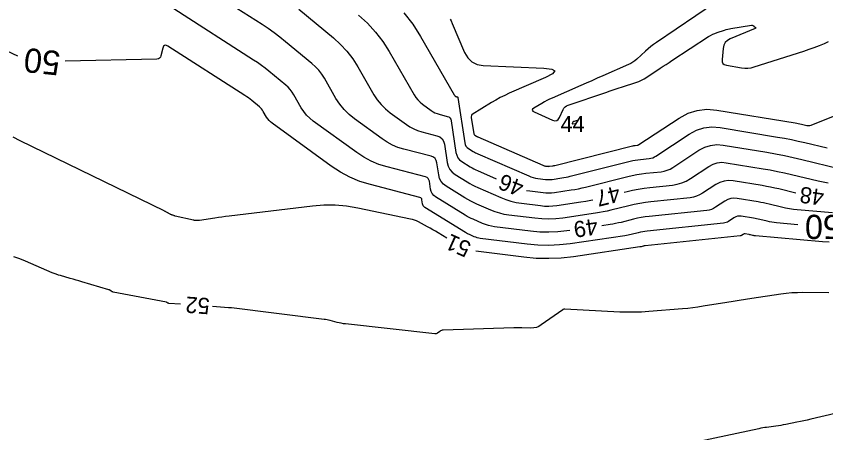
# Model space of a CAD drawing. Extents: x 2384780 to 2405861, y 547869 to 573706.
# Drawn here: x 2389896.7 to 2389996.9, y 552486.4 to 552538 of the extents above; entities that cross this region are included whole.
import ezdxf

# ---------------------------------------------------------------- set-up
doc = ezdxf.new("R2010")
doc.units = 0
doc.layers.add('Old_Level_60', color=7, linetype='Continuous')
doc.layers.add('Old_Level_61', color=7, linetype='Continuous')

msp = doc.modelspace()

# ---------------------------------------------------------------- linework, layer by layer
at = {"layer": 'Old_Level_60'}
for points in [[(2389993.1835, 552516.103), (2389991.08075, 552516.61075), (2389990.56875, 552516.7295), (2389990.055, 552516.83875), (2389989.53925, 552516.93825), (2389989.0215, 552517.0285), (2389985.44225, 552517.618), (2389984.86525, 552517.66175), (2389984.31075, 552517.599), (2389983.779, 552517.43025), (2389983.26975, 552517.155), (2389981.64375, 552516.08225), (2389981.28675, 552515.87575), (2389980.9135, 552515.71575), (2389980.52325, 552515.6025), (2389980.11625, 552515.53575), (2389975.261, 552515.02925), (2389974.56975, 552514.94475), (2389973.883, 552514.836), (2389973.2005, 552514.70275), (2389972.52225, 552514.5455), (2389970.3135, 552513.99175), (2389969.839, 552513.879), (2389969.362, 552513.77825), (2389968.883, 552513.6895), (2389968.40125, 552513.61275), (2389964.35325, 552513.0195), (2389963.4855, 552512.92175), (2389962.617, 552512.88275), (2389961.748, 552512.90275), (2389960.87825, 552512.98125), (2389957.689, 552513.3775), (2389957.114, 552513.46975), (2389956.55025, 552513.6025), (2389955.99725, 552513.7755), (2389955.4555, 552513.989), (2389953.704, 552514.75275), (2389953.332, 552514.923), (2389952.96675, 552515.106), (2389952.6085, 552515.3025), (2389952.25725, 552515.51175), (2389949.93875, 552516.94975), (2389949.5855, 552517.22075), (2389949.3135, 552517.54525), (2389949.12275, 552517.923), (2389949.01325, 552518.3545), (2389948.788, 552519.851), (2389948.7065, 552520.14175), (2389948.55875, 552520.373), (2389948.3445, 552520.54425), (2389948.06375, 552520.65575), (2389944.67475, 552521.538), (2389943.96325, 552521.7585), (2389943.28175, 552522.042), (2389942.62975, 552522.3885), (2389942.0075, 552522.79775), (2389938.58575, 552525.2805), (2389937.911, 552525.825), (2389937.30425, 552526.43075), (2389936.76525, 552527.09775), (2389936.29425, 552527.8255), (2389934.86625, 552530.30325), (2389934.5395, 552530.81675), (2389934.17125, 552531.2955), (2389933.76175, 552531.739), (2389933.311, 552532.14775), (2389930.07275, 552534.8345), (2389929.3705, 552535.399), (2389928.65225, 552535.94125), (2389927.9175, 552536.461), (2389927.1665, 552536.9585), (2389920.90125, 552540.973)], [(2389983.234, 552539.69275), (2389975.9495, 552534.7495), (2389975.58975, 552534.49525), (2389975.24075, 552534.22775), (2389974.902, 552533.94725), (2389974.574, 552533.65325), (2389973.51925, 552532.67175), (2389973.28625, 552532.47225), (2389973.039, 552532.2945), (2389972.7775, 552532.138), (2389972.502, 552532.00325), (2389969.31075, 552530.604), (2389968.62675, 552530.3045), (2389967.94275, 552530.005), (2389967.2585, 552529.706), (2389966.574, 552529.4075), (2389963.04, 552527.866), (2389962.7165, 552527.718), (2389962.3985, 552527.55925), (2389962.08625, 552527.3895), (2389961.77975, 552527.20875), (2389960.78775, 552526.6005), (2389960.63025, 552526.47375), (2389960.583, 552526.3545), (2389960.64575, 552526.24275), (2389960.81875, 552526.13825), (2389963.0875, 552525.1355), (2389963.3645, 552525.05775), (2389963.601, 552525.08625), (2389963.79725, 552525.2215), (2389963.953, 552525.46325), (2389964.39625, 552526.427), (2389964.50625, 552526.61675), (2389964.6465, 552526.77325), (2389964.81675, 552526.896), (2389965.017, 552526.9855), (2389969.69825, 552528.56725), (2389970.206, 552528.738), (2389970.7145, 552528.90725), (2389971.2235, 552529.075), (2389971.733, 552529.24125), (2389973.398, 552529.78175), (2389973.749, 552529.909), (2389974.089, 552530.0595), (2389974.418, 552530.233), (2389974.7355, 552530.42975), (2389976.41925, 552531.553), (2389976.78025, 552531.79325), (2389977.142, 552532.03275), (2389977.50425, 552532.271), (2389977.86725, 552532.5085), (2389982.39075, 552535.45925), (2389982.6425, 552535.61175), (2389982.90225, 552535.74725), (2389983.1705, 552535.865), (2389983.447, 552535.96575), (2389984.36375, 552536.26575), (2389984.56125, 552536.326), (2389984.7605, 552536.3785), (2389984.96175, 552536.42275), (2389985.165, 552536.459), (2389987.7115, 552536.862), (2389987.7895, 552536.86625), (2389987.86275, 552536.85375), (2389987.93075, 552536.824), (2389987.9935, 552536.7775), (2389988.19075, 552536.598), (2389988.22125, 552536.5615), (2389988.22775, 552536.52925), (2389988.2105, 552536.501), (2389988.16975, 552536.477), (2389985.0715, 552535.191), (2389984.721, 552534.9945), (2389984.4585, 552534.73275), (2389984.28425, 552534.40575), (2389984.198, 552534.01325), (2389984.05975, 552532.625), (2389984.0705, 552532.35825), (2389984.1625, 552532.15325), (2389984.3355, 552532.00975), (2389984.58975, 552531.928), (2389986.4665, 552531.6035), (2389986.867, 552531.55825), (2389987.264, 552531.5615), (2389987.65775, 552531.6135), (2389988.04825, 552531.71375), (2389994.1875, 552533.681)], [(2389965.23325, 552511.48825), (2389964.85425, 552511.43275), (2389963.736, 552511.30675), (2389962.617, 552511.2565), (2389961.49725, 552511.282), (2389960.3765, 552511.3835), (2389955.921, 552511.93675), (2389955.5365, 552511.9985), (2389955.1595, 552512.08725), (2389954.78975, 552512.203), (2389954.4275, 552512.34575), (2389953.25625, 552512.8565), (2389953.00775, 552512.97025), (2389952.7635, 552513.09275), (2389952.524, 552513.224), (2389952.289, 552513.36375), (2389948.62475, 552515.63675), (2389948.38975, 552515.817), (2389948.20875, 552516.033), (2389948.08175, 552516.2845), (2389948.00875, 552516.5715), (2389947.859, 552517.5675), (2389947.80475, 552517.761), (2389947.70625, 552517.915), (2389947.56375, 552518.029), (2389947.377, 552518.10325), (2389942.61225, 552519.3435), (2389941.612, 552519.65375), (2389940.65375, 552520.052), (2389939.73725, 552520.539), (2389938.86225, 552521.1145), (2389933.49, 552525.01225), (2389933.05375, 552525.3645), (2389932.6615, 552525.75625), (2389932.31275, 552526.1875), (2389932.00825, 552526.65825), (2389931.08475, 552528.26075), (2389930.8735, 552528.59275), (2389930.63525, 552528.90225), (2389930.3705, 552529.18925), (2389930.079, 552529.4535), (2389927.98475, 552531.191), (2389927.53075, 552531.556), (2389927.06625, 552531.90675), (2389926.591, 552532.24275), (2389926.10525, 552532.56475), (2389916.24075, 552538.88525)], [(2389931.697, 552538.8625), (2389935.99575, 552535.296), (2389936.8675, 552534.50575), (2389937.65925, 552533.648), (2389938.371, 552532.723), (2389939.0025, 552531.73025), (2389941.0025, 552528.26025), (2389941.4125, 552527.62675), (2389941.8815, 552527.04625), (2389942.4095, 552526.51925), (2389942.9965, 552526.04525), (2389945.011, 552524.5835), (2389945.45325, 552524.29275), (2389945.9165, 552524.04675), (2389946.401, 552523.84525), (2389946.9065, 552523.6885), (2389948.78375, 552523.19975), (2389949.1435, 552523.05675), (2389949.418, 552522.83725), (2389949.60775, 552522.541), (2389949.712, 552522.16825), (2389950.055, 552519.89075), (2389950.1715, 552519.43125), (2389950.37475, 552519.02875), (2389950.6645, 552518.683), (2389951.0405, 552518.3945), (2389952.5185, 552517.47775), (2389952.8385, 552517.28725), (2389953.1645, 552517.1085), (2389953.49675, 552516.94175), (2389953.83525, 552516.787), (2389956.6885, 552515.543), (2389957.30625, 552515.2995), (2389957.93675, 552515.10225), (2389958.57975, 552514.95075), (2389959.23525, 552514.8455), (2389961.603, 552514.5515), (2389962.11025, 552514.50575), (2389962.617, 552514.494), (2389963.1235, 552514.51675), (2389963.6295, 552514.57375), (2389966.572, 552515.005), (2389967.201, 552515.10525), (2389967.82675, 552515.221), (2389968.08225, 552515.275)], [(2389939.085, 552538.10875), (2389940.18425, 552537.11225), (2389941.18275, 552536.03075), (2389942.08025, 552534.864), (2389942.87675, 552533.612), (2389945.95675, 552528.26775), (2389946.173, 552527.9335), (2389946.4205, 552527.6275), (2389946.699, 552527.3495), (2389947.0085, 552527.0995), (2389948.071, 552526.3285), (2389948.30425, 552526.17525), (2389948.5485, 552526.0455), (2389948.804, 552525.93925), (2389949.07075, 552525.8565), (2389950.06075, 552525.59875), (2389950.2505, 552525.52325), (2389950.3955, 552525.4075), (2389950.49525, 552525.25125), (2389950.5505, 552525.05475), (2389951.14225, 552521.12375), (2389951.22975, 552520.77875), (2389951.38225, 552520.47675), (2389951.5995, 552520.21725), (2389951.882, 552520.00075), (2389952.91, 552519.363), (2389953.1325, 552519.2305), (2389953.3595, 552519.10625), (2389953.5905, 552518.99025), (2389953.826, 552518.8825), (2389956.131, 552517.8775)], [(2389950.434, 552537.63375), (2389950.5285, 552537.437), (2389950.68725, 552537.07875), (2389952.2065, 552533.5085), (2389952.59525, 552532.8345), (2389953.11025, 552532.34225), (2389953.7515, 552532.03175), (2389954.519, 552531.9035), (2389961.99775, 552531.56575), (2389962.99425, 552531.4485), (2389963.3625, 552531.21475), (2389963.1025, 552530.8645), (2389962.21375, 552530.39825), (2389957.74425, 552528.4485), (2389957.1775, 552528.18975), (2389956.621, 552527.91175), (2389956.07425, 552527.6145), (2389955.53775, 552527.298), (2389953.1305, 552525.822), (2389953.09775, 552525.79675), (2389953.07325, 552525.7665), (2389953.05675, 552525.731), (2389953.04875, 552525.6905), (2389953.036, 552525.54975), (2389953.03425, 552525.51975), (2389953.03425, 552525.4895), (2389953.036, 552525.4595), (2389953.03975, 552525.42975), (2389953.33275, 552523.482), (2389953.34925, 552523.417), (2389953.378, 552523.36025), (2389953.419, 552523.3115), (2389953.472, 552523.27075), (2389953.6655, 552523.15075), (2389953.70725, 552523.12575), (2389953.75, 552523.1025), (2389953.7935, 552523.0805), (2389953.83775, 552523.06025), (2389961.908, 552519.54225), (2389961.98575, 552519.5115), (2389962.065, 552519.48675), (2389962.14575, 552519.46775), (2389962.22825, 552519.4545), (2389962.50025, 552519.42075), (2389962.55825, 552519.4155), (2389962.6165, 552519.414), (2389962.67475, 552519.41675), (2389962.73275, 552519.42325), (2389963.082, 552519.4745), (2389963.1565, 552519.48625), (2389963.23075, 552519.5), (2389963.30475, 552519.51575), (2389963.37825, 552519.53325), (2389972.98375, 552521.94175), (2389973.06325, 552521.96), (2389973.14325, 552521.97575), (2389973.22375, 552521.9885), (2389973.30475, 552521.99825), (2389973.57, 552522.026), (2389973.62575, 552522.03525), (2389973.67925, 552522.05075), (2389973.7305, 552522.0725), (2389973.77925, 552522.101), (2389978.7635, 552525.38875), (2389979.85575, 552525.97925), (2389980.9965, 552526.3415), (2389982.18625, 552526.47575), (2389983.42425, 552526.382), (2389993.09725, 552524.789), (2389993.296, 552524.7545), (2389993.494, 552524.71625), (2389993.69125, 552524.67425), (2389993.88775, 552524.62875), (2389994.5285, 552524.474), (2389994.665, 552524.4515), (2389994.8, 552524.45025), (2389994.9335, 552524.4705), (2389995.0655, 552524.51225), (2390006.93375, 552529.2425)], [(2389994.1875, 552533.681), (2389994.83075, 552533.89525), (2389995.46875, 552534.12425), (2389996.10125, 552534.368), (2389996.72825, 552534.62625), (2389997.231, 552534.84025)], [(2389965.56475, 552524.66125), (2389965.9375, 552524.72525), (2389965.99075, 552524.7405), (2389966.03475, 552524.767), (2389966.06975, 552524.80475), (2389966.09575, 552524.8535), (2389966.166, 552525.03075), (2389966.17425, 552525.0625), (2389966.16925, 552525.0815), (2389966.1505, 552525.088), (2389966.1185, 552525.0815), (2389965.765, 552524.96675), (2389965.74675, 552524.961), (2389965.72875, 552524.955), (2389965.71075, 552524.949), (2389965.69275, 552524.943), (2389965.63375, 552524.923), (2389965.622, 552524.91775), (2389965.612, 552524.9105), (2389965.60375, 552524.9015), (2389965.5975, 552524.89025), (2389965.51925, 552524.7205), (2389965.50975, 552524.6895), (2389965.514, 552524.66925), (2389965.5325, 552524.66), (2389965.56475, 552524.66125)], [(2389950.031, 552510.508), (2389948.94925, 552511.17925), (2389948.621, 552511.379), (2389948.2895, 552511.57325), (2389947.95475, 552511.762), (2389947.617, 552511.94525), (2389946.508, 552512.5345), (2389946.26725, 552512.65175), (2389946.02, 552512.75125), (2389945.766, 552512.8325), (2389945.50575, 552512.896), (2389939.00825, 552514.24125), (2389937.6135, 552514.4725), (2389936.21375, 552514.58925), (2389934.80925, 552514.5915), (2389933.4, 552514.47975), (2389923.07, 552513.24275), (2389922.63075, 552513.18825), (2389922.19225, 552513.13), (2389921.75425, 552513.068), (2389921.31675, 552513.002), (2389919.4275, 552512.7095), (2389919.35175, 552512.7), (2389919.276, 552512.695), (2389919.2, 552512.6945), (2389919.12375, 552512.6985), (2389918.8745, 552512.719), (2389918.8215, 552512.72425), (2389918.7685, 552512.7315), (2389918.71575, 552512.7405), (2389918.6635, 552512.7515), (2389916.407, 552513.2645), (2389916.364, 552513.27475), (2389916.32125, 552513.28575), (2389916.279, 552513.298), (2389916.23675, 552513.31125), (2389916.09975, 552513.35575), (2389916.0705, 552513.3655), (2389916.0415, 552513.37625), (2389916.01275, 552513.3875), (2389915.98425, 552513.39925), (2389915.88425, 552513.4425), (2389915.863, 552513.452), (2389915.842, 552513.462), (2389915.821, 552513.47275), (2389915.80075, 552513.48375), (2389915.62825, 552513.58025), (2389915.59125, 552513.601), (2389915.5545, 552513.6215), (2389915.5175, 552513.64225), (2389915.4805, 552513.66275), (2389915.2485, 552513.79125), (2389915.1985, 552513.81825), (2389915.14825, 552513.845), (2389915.09775, 552513.87075), (2389915.047, 552513.896), (2389897.2365, 552522.582), (2389896.35525, 552523.0145)], [(2389959.85575, 552516.4445), (2389960.29175, 552516.3745), (2389961.91975, 552516.1725), (2389962.2685, 552516.14075), (2389962.617, 552516.133), (2389962.96525, 552516.1485), (2389963.313, 552516.18775), (2389965.4035, 552516.494), (2389965.85025, 552516.56525), (2389966.29475, 552516.6475), (2389966.73725, 552516.741), (2389967.1775, 552516.8455), (2389972.3945, 552518.15375), (2389972.95325, 552518.28325), (2389973.5155, 552518.393), (2389974.08125, 552518.4825), (2389974.6505, 552518.55225), (2389976.51575, 552518.74675), (2389976.9075, 552518.811), (2389977.28325, 552518.92), (2389977.64275, 552519.074), (2389977.98625, 552519.27275), (2389981.2035, 552521.39525), (2389981.90875, 552521.77625), (2389982.64525, 552522.01025), (2389983.413, 552522.097), (2389984.21225, 552522.03625), (2389989.59425, 552521.15), (2389990.68375, 552520.96025), (2389991.769, 552520.7505), (2389992.8505, 552520.52075), (2389993.92775, 552520.27125), (2389998.6815, 552519.123)], [(2389971.96725, 552516.2265), (2389972.30475, 552516.311), (2389973.00025, 552516.4725), (2389973.70025, 552516.609), (2389974.4045, 552516.7205), (2389975.11325, 552516.80725), (2389977.92575, 552517.1005), (2389978.51625, 552517.19725), (2389979.0825, 552517.36175), (2389979.62475, 552517.594), (2389980.14275, 552517.89375), (2389982.4395, 552519.40875), (2389982.943, 552519.681), (2389983.46875, 552519.848), (2389984.017, 552519.90975), (2389984.5875, 552519.8665), (2389989.13875, 552519.117), (2389990.02675, 552518.9625), (2389990.9115, 552518.7915), (2389991.79275, 552518.60425), (2389992.67075, 552518.40075), (2389995.95475, 552517.6075), (2389996.35875, 552517.51775), (2389996.76525, 552517.443), (2389997.17425, 552517.38325)], [(2389997.70525, 552513.64075), (2389993.371, 552514.032), (2389992.882, 552514.08525), (2389992.39625, 552514.15625), (2389991.91325, 552514.245), (2389991.433, 552514.35175), (2389989.86975, 552514.7295), (2389989.534, 552514.80725), (2389989.197, 552514.87875), (2389988.859, 552514.94425), (2389988.5195, 552515.00325), (2389985.93825, 552515.42825), (2389985.5305, 552515.45925), (2389985.139, 552515.415), (2389984.76325, 552515.29575), (2389984.4035, 552515.10125), (2389983.25475, 552514.3435), (2389983.00275, 552514.1975), (2389982.739, 552514.0845), (2389982.46325, 552514.0045), (2389982.17575, 552513.9575), (2389975.0285, 552513.21175), (2389974.5445, 552513.1525), (2389974.0635, 552513.07625), (2389973.5855, 552512.983), (2389973.1105, 552512.87275), (2389971.5635, 552512.485), (2389971.23125, 552512.406), (2389970.89725, 552512.3355), (2389970.56175, 552512.2735), (2389970.2245, 552512.21975), (2389969.191, 552512.06825)], [(2389997.312, 552510.04075), (2389996.47075, 552510.06525), (2389988.186, 552510.81325), (2389988.10325, 552510.82225), (2389988.02125, 552510.83425), (2389987.9395, 552510.84925), (2389987.8585, 552510.86725), (2389987.5945, 552510.931), (2389987.53775, 552510.94425), (2389987.48075, 552510.95625), (2389987.42375, 552510.96725), (2389987.36625, 552510.97725), (2389986.93025, 552511.049), (2389986.8615, 552511.05425), (2389986.79525, 552511.04675), (2389986.732, 552511.02675), (2389986.671, 552510.99375), (2389986.477, 552510.86575), (2389986.4345, 552510.84125), (2389986.39, 552510.822), (2389986.34325, 552510.8085), (2389986.29475, 552510.80075), (2389974.5635, 552509.5765), (2389974.49375, 552509.568), (2389974.4245, 552509.557), (2389974.3555, 552509.5435), (2389974.287, 552509.52775), (2389974.064, 552509.47175), (2389974.016, 552509.46025), (2389973.96775, 552509.45025), (2389973.9195, 552509.44125), (2389973.87075, 552509.4335), (2389965.68275, 552508.2335), (2389964.1505, 552508.061), (2389962.61725, 552507.99225), (2389961.08275, 552508.02725), (2389959.547, 552508.166), (2389953.60875, 552508.9035)], [(2389917.04575, 552502.354), (2389915.6015, 552502.459), (2389915.571, 552502.46325), (2389915.542, 552502.4715), (2389915.5145, 552502.484), (2389915.48875, 552502.5005), (2389915.40625, 552502.56075), (2389915.38825, 552502.57275), (2389915.369, 552502.58225), (2389915.349, 552502.58975), (2389915.328, 552502.595), (2389908.73475, 552503.85875), (2389908.67425, 552503.87375), (2389908.61625, 552503.89475), (2389908.561, 552503.92225), (2389908.5085, 552503.9555), (2389908.34075, 552504.075), (2389908.30425, 552504.099), (2389908.26575, 552504.1195), (2389908.226, 552504.137), (2389908.1845, 552504.151), (2389904.86975, 552505.123), (2389904.50375, 552505.22975), (2389904.13775, 552505.33625), (2389903.7715, 552505.44175), (2389903.405, 552505.547), (2389902.208, 552505.88925), (2389901.95275, 552505.96675), (2389901.7005, 552506.052), (2389901.45125, 552506.1455), (2389901.20475, 552506.247), (2389897.90375, 552507.6685), (2389897.1905, 552507.9545), (2389896.46575, 552508.20325)], [(2389997.28, 552503.74525), (2389994.06425, 552503.78375), (2389993.376, 552503.778), (2389992.68975, 552503.74425), (2389992.0055, 552503.68275), (2389991.32325, 552503.5935), (2389987.7315, 552503.04925), (2389986.962, 552502.93175), (2389986.19275, 552502.81225), (2389985.42375, 552502.69125), (2389984.655, 552502.56825), (2389981.711, 552502.094), (2389981.0795, 552501.9985), (2389980.44625, 552501.91525), (2389979.81175, 552501.84425), (2389979.17575, 552501.78525), (2389974.98825, 552501.43825), (2389974.0905, 552501.379), (2389973.1925, 552501.35), (2389972.294, 552501.3515), (2389971.395, 552501.38325), (2389964.613, 552501.73725), (2389964.5855, 552501.73775), (2389964.55825, 552501.73625), (2389964.53125, 552501.73275), (2389964.50425, 552501.72725), (2389964.41675, 552501.7065), (2389964.39825, 552501.701), (2389964.38075, 552501.694), (2389964.36375, 552501.68525), (2389964.34775, 552501.675), (2389961.702, 552499.78925), (2389961.407, 552499.6115), (2389961.09575, 552499.4875), (2389960.768, 552499.417), (2389960.424, 552499.4), (2389959.274, 552499.432), (2389959.0275, 552499.437), (2389958.781, 552499.43825), (2389958.53475, 552499.43575), (2389958.28825, 552499.42975), (2389949.5665, 552499.1485), (2389949.45125, 552499.13625), (2389949.34225, 552499.1065), (2389949.2395, 552499.05975), (2389949.143, 552498.996), (2389948.8375, 552498.75925), (2389948.77, 552498.716), (2389948.69825, 552498.68775), (2389948.62225, 552498.6745), (2389948.542, 552498.67625), (2389937.49075, 552499.91125), (2389937.223, 552499.94625), (2389936.95675, 552499.99075), (2389936.69275, 552500.04525), (2389936.43025, 552500.10925), (2389935.576, 552500.33425), (2389935.39225, 552500.3795), (2389935.2075, 552500.41825), (2389935.0215, 552500.45075), (2389934.83425, 552500.47725), (2389923.36025, 552501.89425), (2389923.32275, 552501.89875), (2389923.285, 552501.9025), (2389923.24725, 552501.90575), (2389923.20925, 552501.90825), (2389923.0425, 552501.9185), (2389923.0375, 552501.919), (2389923.0325, 552501.91925), (2389923.02775, 552501.9195), (2389923.02275, 552501.91975), (2389923.00025, 552501.92125), (2389923, 552501.92125), (2389923, 552501.92125), (2389922.99975, 552501.9215), (2389922.99975, 552501.9215), (2389922.99925, 552501.92175), (2389922.99925, 552501.92175), (2389922.99925, 552501.92175)], [(2389922.99925, 552501.92175), (2389922.999, 552501.922), (2389922.999, 552501.922), (2389921.03525, 552502.0645)], [(2390010.63925, 552491.77825), (2389995.02375, 552488.11925), (2389994.59975, 552488.02175), (2389994.17525, 552487.92775), (2389993.75, 552487.83725), (2389993.324, 552487.75), (2389991.93075, 552487.47075), (2389991.632, 552487.4135), (2389991.33225, 552487.36125), (2389991.0315, 552487.314), (2389990.73025, 552487.2715), (2389989.578, 552487.1195), (2389989.3315, 552487.0845), (2389989.086, 552487.04475), (2389988.84125, 552487), (2389988.59725, 552486.9505), (2389965.6925, 552482.06725)]]:
    msp.add_lwpolyline(points, dxfattribs=at)
at = {"layer": 'Old_Level_61'}
for points in [[(2389944.70625, 552538.41325), (2389945.7895, 552537.005), (2389946.75075, 552535.494), (2389950.91125, 552528.27525), (2389950.93375, 552528.2405), (2389950.9595, 552528.2085), (2389950.9885, 552528.17975), (2389951.0205, 552528.15375), (2389951.131, 552528.0735), (2389951.15525, 552528.05775), (2389951.18075, 552528.04425), (2389951.20725, 552528.033), (2389951.235, 552528.0245), (2389951.33775, 552527.99775), (2389951.3575, 552527.99), (2389951.37275, 552527.97775), (2389951.383, 552527.9615), (2389951.38875, 552527.94125), (2389952.2375, 552522.30275), (2389952.2895, 552522.098), (2389952.38, 552521.9185), (2389952.50925, 552521.7645), (2389952.677, 552521.63575), (2389953.28775, 552521.25675), (2389953.42, 552521.178), (2389953.55475, 552521.10425), (2389953.692, 552521.03525), (2389953.832, 552520.97125), (2389960.141, 552518.221), (2389960.4125, 552518.114), (2389960.6895, 552518.02725), (2389960.972, 552517.96075), (2389961.26, 552517.9145), (2389962.21, 552517.7965), (2389962.4135, 552517.77825), (2389962.61675, 552517.7735), (2389962.82, 552517.7825), (2389963.023, 552517.8055), (2389964.24275, 552517.98425), (2389964.5035, 552518.02575), (2389964.76275, 552518.07375), (2389965.021, 552518.12825), (2389965.27775, 552518.18925), (2389972.68925, 552520.04775), (2389973.00825, 552520.12175), (2389973.32925, 552520.18425), (2389973.6525, 552520.2355), (2389973.9775, 552520.27525), (2389975.043, 552520.3865), (2389975.26675, 552520.423), (2389975.48125, 552520.48525), (2389975.6865, 552520.57325), (2389975.88275, 552520.68675), (2389979.9835, 552523.392), (2389980.88225, 552523.87775), (2389981.821, 552524.176), (2389982.7995, 552524.28625), (2389983.81825, 552524.20925), (2389990.92825, 552523.03825), (2389991.78075, 552522.88975), (2389992.63, 552522.72575), (2389993.476, 552522.546), (2389994.319, 552522.3505), (2389997.06725, 552521.68675)], [(2389896.9265, 552533.03175), (2389895.6395, 552533.65925)], [(2389993.4235, 552512.18375), (2389990.7785, 552512.42275), (2389990.49275, 552512.45375), (2389990.20875, 552512.49525), (2389989.9265, 552512.54725), (2389989.64575, 552512.6095), (2389988.732, 552512.83025), (2389988.536, 552512.87575), (2389988.339, 552512.9175), (2389988.14125, 552512.95575), (2389987.943, 552512.99025), (2389986.43425, 552513.23875), (2389986.196, 552513.25675), (2389985.96725, 552513.231), (2389985.7475, 552513.16125), (2389985.53725, 552513.0475), (2389984.866, 552512.60475), (2389984.7185, 552512.51925), (2389984.5645, 552512.45325), (2389984.40325, 552512.4065), (2389984.23525, 552512.379), (2389974.796, 552511.394), (2389974.51925, 552511.36025), (2389974.244, 552511.31675), (2389973.9705, 552511.26325), (2389973.69875, 552511.20025), (2389972.81375, 552510.9785), (2389972.62375, 552510.93325), (2389972.4325, 552510.893), (2389972.2405, 552510.85725), (2389972.04775, 552510.8265), (2389965.2685, 552509.833), (2389963.94325, 552509.68375), (2389962.617, 552509.62425), (2389961.29, 552509.65475), (2389959.96175, 552509.77475), (2389954.15275, 552510.49625), (2389953.95875, 552510.52725), (2389953.76875, 552510.572), (2389953.58225, 552510.6305), (2389953.3995, 552510.7025), (2389952.80875, 552510.96), (2389952.68325, 552511.0175), (2389952.56025, 552511.07925), (2389952.43925, 552511.1455), (2389952.32075, 552511.216), (2389947.31075, 552514.3235), (2389947.19375, 552514.41325), (2389947.10375, 552514.52075), (2389947.04075, 552514.64575), (2389947.0045, 552514.7885), (2389946.92975, 552515.284), (2389946.90275, 552515.3805), (2389946.854, 552515.457), (2389946.783, 552515.51375), (2389946.69, 552515.5505), (2389940.54975, 552517.149), (2389939.26075, 552517.54875), (2389938.02575, 552518.06225), (2389936.8445, 552518.68975), (2389935.71725, 552519.43125), (2389928.3945, 552524.74425), (2389928.19675, 552524.904), (2389928.0185, 552525.08175), (2389927.8605, 552525.27725), (2389927.72225, 552525.491), (2389927.30325, 552526.218), (2389927.2075, 552526.3685), (2389927.0995, 552526.509), (2389926.97925, 552526.63925), (2389926.847, 552526.75925), (2389925.89675, 552527.5475), (2389925.69075, 552527.713), (2389925.48, 552527.87225), (2389925.2645, 552528.02475), (2389925.044, 552528.17075), (2389915.49325, 552534.29025), (2389915.267, 552534.394), (2389915.087, 552534.3855), (2389914.953, 552534.26475), (2389914.865, 552534.03225), (2389914.65275, 552533.08925), (2389914.587, 552532.912), (2389914.48075, 552532.784), (2389914.3345, 552532.70525), (2389914.1475, 552532.676), (2389902.80625, 552532.41975)]]:
    msp.add_lwpolyline(points, dxfattribs=at)

# ---------------------------------------------------------------- texts
at = {"layer": 'Old_Level_60'}
msp.add_text('44', height=2, dxfattribs=at).set_placement((2389964.0845, 552523.66125))
for s, rotation, p in [('46', 158.9559917, (2389959.705, 552517.48025)), ('47', 193.76045, (2389971.1815, 552517.05225)), ('48', 171.8324944, (2389996.777, 552516.502)), ('49', 188.3377694, (2389968.53175, 552512.98225)), ('51', 155.84425, (2389953.1745, 552509.9025)), ('52', 175.8482361, (2389920.73825, 552503.08875))]:
    msp.add_text(s, height=2, rotation=rotation, dxfattribs=at).set_placement(p)
at = {"layer": 'Old_Level_61'}
for rotation, p in [(174.0582028, (2389902.3115, 552533.6255)), (179.5348889, (2389998.78525, 552513.395))]:
    msp.add_text('50', height=3, rotation=rotation, dxfattribs=at).set_placement(p)

doc.saveas('drawing.dxf')
